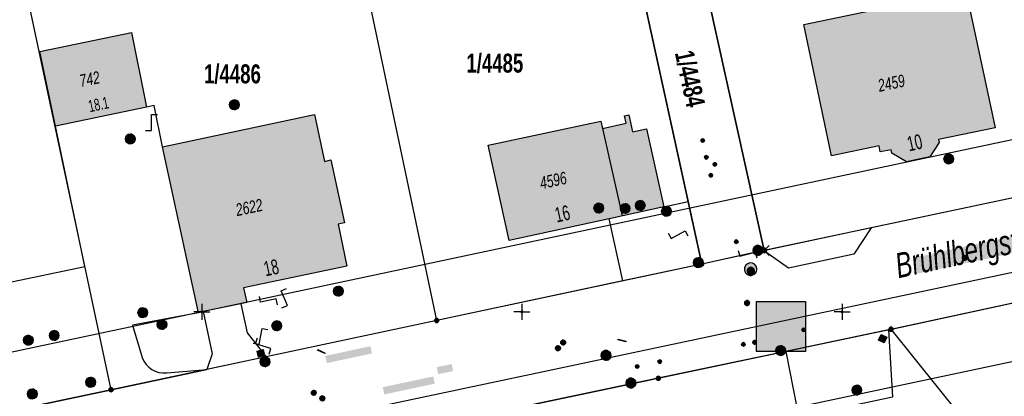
# Model space of a CAD drawing. Header units: metres. Extents: x 2695560 to 2696939, y 1260491 to 1262050.
# Tile 584 of 656: x 2695812 to 2695889, y 1261368 to 1261398. Entities that reach past the tile are written whole.
import ezdxf

# ---------------------------------------------------------------- set-up
doc = ezdxf.new("R2010")
doc.units = ezdxf.units.M
doc.linetypes.add('AUSGEZOGEN', pattern=[0])
for name, color, linetype in [('XR$1$AV_Gebäudeflächen (BB)', 7, 'AUSGEZOGEN'), ('XR$1$AV_Grenzpunkte', 7, 'AUSGEZOGEN'), ('XR$1$AV_Grundstück-Nr.', 7, 'AUSGEZOGEN'), ('XR$1$AV_Haus-Nr.', 7, 'AUSGEZOGEN'), ('XR$1$AV_Koordinatennetzpunkte', 7, 'AUSGEZOGEN'), ('XR$1$AV_Linien (BB)', 7, 'AUSGEZOGEN'), ('XR$1$AV_Linien (EO)', 7, 'AUSGEZOGEN'), ('XR$1$AV_Strassennamen', 7, 'AUSGEZOGEN'), ('XR$1$AV_Versicherung-Nr.', 7, 'AUSGEZOGEN'), ('XR$1$AW_LK_Einlaufschacht alt', 24, 'AUSGEZOGEN'), ('XR$1$AW_LK_Schachtdeckel', 24, 'AUSGEZOGEN'), ('XR$1$AW_LK_Zwischenpunkt', 24, 'AUSGEZOGEN'), ('XR$1$EW_LK_Knoten', 1, 'AUSGEZOGEN'), ('XR$1$GA_LK_Absperrarmatur', 32, 'AUSGEZOGEN'), ('XR$1$GA_LK_Rohrleitungsteil', 32, 'AUSGEZOGEN'), ('XR$1$Liegenschaftsgrenzen', 7, 'AUSGEZOGEN'), ('XR$1$PFAV', 255, 'AUSGEZOGEN'), ('XR$1$PFAW', 255, 'AUSGEZOGEN'), ('XR$1$PFEW', 255, 'AUSGEZOGEN'), ('XR$1$PFGA', 255, 'AUSGEZOGEN'), ('XR$1$PFWA', 255, 'AUSGEZOGEN'), ('XR$1$RAEW', 8, 'AUSGEZOGEN'), ('XR$1$RP_Abstandslinie', 7, 'AUSGEZOGEN'), ('XR$1$WA_LK_Absperrarmatur', 171, 'AUSGEZOGEN'), ('XR$1$WA_LK_Hydrant', 171, 'AUSGEZOGEN'), ('XR$1$WA_LK_Rohrleitungsteil', 171, 'AUSGEZOGEN')]:
    doc.layers.add(name, color=color, linetype=linetype)
doc.styles.add('ARIAL', font='arial.ttf')

# ---------------------------------------------------------------- blocks, each defined once
blk = doc.blocks.new('COMPLEXOBJECT_38')
at = {"layer": 'XR$1$AV_Linien (BB)', "color": 7, "linetype": 'AUSGEZOGEN', "transparency": 33554687}
blk.add_line((5822.265, 11370.231), (5825.388, 11370.499), dxfattribs=at)
blk.add_lwpolyline([(5824.736, 11374.932), (5819.582, 11373.959), (5820.356, 11371.429)], dxfattribs=at)
blk.add_arc((5822.05, 11372.008), 1.79, 198.8716, 276.90744, dxfattribs=at)
blk = doc.blocks.new('COMPLEXOBJECT_690')
at = {"layer": 'XR$1$AV_Linien (BB)', "color": 7, "linetype": 'AUSGEZOGEN', "transparency": 33554687}
blk.add_lwpolyline([(5878.638, 11373.601), (5898.84, 11377.96), (5928.27, 11384.18), (5930.4, 11384.63)], dxfattribs=at)
blk = doc.blocks.new('COMPLEXOBJECT_691')
at = {"layer": 'XR$1$AV_Linien (BB)', "color": 7, "linetype": 'AUSGEZOGEN', "transparency": 33554687}
blk.add_line((5762.186, 11351.396), (5929.82, 11386.882), dxfattribs=at)
blk = doc.blocks.new('BAV15')
at = {"layer": 'XR$1$PFAV', "transparency": 33554687}
blk.add_hatch(color=7, dxfattribs=at).paths.add_polyline_path([(0.5, 0), (0.49, 0.1), (0.46, 0.2), (0.41, 0.29), (0.34, 0.36), (0.26, 0.42), (0.17, 0.47), (0.08, 0.49), (-0.03, 0.5), (-0.13, 0.48), (-0.22, 0.45), (-0.31, 0.4), (-0.38, 0.33), (-0.44, 0.24), (-0.48, 0.15), (-0.5, 0.05), (-0.5, -0.05), (-0.48, -0.15), (-0.44, -0.24), (-0.38, -0.33), (-0.31, -0.4), (-0.22, -0.45), (-0.13, -0.48), (-0.03, -0.5), (0.08, -0.49), (0.17, -0.47), (0.26, -0.42), (0.34, -0.36), (0.41, -0.29), (0.46, -0.2), (0.49, -0.1)])
at = {"color": 7, "transparency": 33554687}
for start, end in [(90, 270), (270, 90)]:
    blk.add_arc((0, 0), 0.5, start, end, dxfattribs=at)
at = {"layer": 'XR$1$PFAV', "transparency": 33554687}
blk.add_circle((0, 0), 0.5, dxfattribs=at)
blk = doc.blocks.new('BWAV19')
at = {"layer": 'XR$1$PFAV', "transparency": 33554687}
blk.add_hatch(color=7, dxfattribs=at).paths.add_polyline_path([(0, 0.24), (-0.024, 0.239), (-0.048, 0.235), (-0.072, 0.229), (-0.095, 0.221), (-0.116, 0.21), (-0.137, 0.197), (-0.156, 0.182), (-0.174, 0.165), (-0.19, 0.147), (-0.204, 0.127), (-0.215, 0.106), (-0.225, 0.083), (-0.232, 0.06), (-0.237, 0.036), (-0.24, 0.012), (-0.24, -0.012), (-0.237, -0.036), (-0.232, -0.06), (-0.225, -0.083), (-0.215, -0.106), (-0.204, -0.127), (-0.19, -0.147), (-0.174, -0.165), (-0.156, -0.182), (-0.137, -0.197), (-0.116, -0.21), (-0.095, -0.221), (-0.072, -0.229), (-0.048, -0.235), (-0.024, -0.239), (0, -0.24), (0.024, -0.239), (0.048, -0.235), (0.072, -0.229), (0.095, -0.221), (0.116, -0.21), (0.137, -0.197), (0.156, -0.182), (0.174, -0.165), (0.19, -0.147), (0.204, -0.127), (0.215, -0.106), (0.225, -0.083), (0.232, -0.06), (0.237, -0.036), (0.24, -0.012), (0.24, 0.012), (0.237, 0.036), (0.232, 0.06), (0.225, 0.083), (0.215, 0.106), (0.204, 0.127), (0.19, 0.147), (0.174, 0.165), (0.156, 0.182), (0.137, 0.197), (0.116, 0.21), (0.095, 0.221), (0.072, 0.229), (0.048, 0.235), (0.024, 0.239)])
at = {"color": 7, "transparency": 33554687}
for p, q in [((-0.5, 0.5), (-0.17, 0.17)), ((0.17, 0.17), (0.5, 0.5)), ((-0.5, -0.5), (-0.17, -0.17)), ((0.17, -0.17), (0.5, -0.5))]:
    blk.add_line(p, q, dxfattribs=at)
for start, end in [(90, 270), (270, 90)]:
    blk.add_arc((0, 0), 0.24, start, end, dxfattribs=at)
blk = doc.blocks.new('BWAV20')
at = {"true_color": 0x000000, "transparency": 33554687}
blk.add_hatch(color=18, dxfattribs=at).paths.add_polyline_path([(0.17, 0), (0.16, 0.03), (0.15, 0.07), (0.14, 0.1), (0.11, 0.12), (0.09, 0.14), (0.06, 0.16), (0.03, 0.16), (-0.01, 0.17), (-0.04, 0.16), (-0.07, 0.15), (-0.1, 0.13), (-0.13, 0.11), (-0.15, 0.08), (-0.16, 0.05), (-0.17, 0.02), (-0.17, -0.02), (-0.16, -0.05), (-0.15, -0.08), (-0.13, -0.11), (-0.1, -0.13), (-0.07, -0.15), (-0.04, -0.16), (-0.01, -0.17), (0.03, -0.16), (0.06, -0.16), (0.09, -0.14), (0.11, -0.12), (0.14, -0.1), (0.15, -0.07), (0.16, -0.03)])
at = {"layer": 'XR$1$PFAV', "transparency": 33554687}
blk.add_hatch(color=7, dxfattribs=at).paths.add_polyline_path([(0.5, 0), (0.49, 0.1), (0.46, 0.2), (0.41, 0.29), (0.34, 0.36), (0.26, 0.42), (0.17, 0.47), (0.08, 0.49), (-0.03, 0.5), (-0.13, 0.48), (-0.22, 0.45), (-0.31, 0.4), (-0.38, 0.33), (-0.44, 0.24), (-0.48, 0.15), (-0.5, 0.05), (-0.5, -0.05), (-0.48, -0.15), (-0.44, -0.24), (-0.38, -0.33), (-0.31, -0.4), (-0.22, -0.45), (-0.13, -0.48), (-0.03, -0.5), (0.08, -0.49), (0.17, -0.47), (0.26, -0.42), (0.34, -0.36), (0.41, -0.29), (0.46, -0.2), (0.49, -0.1)])
blk = doc.blocks.new('BAV2041')
at = {"color": 7, "transparency": 33554687}
for p, q in [((-0.05, 0), (-0.5, 0)), ((0, 0.5), (0, 0.05)), ((0.05, 0), (0.5, 0)), ((0, -0.05), (0, -0.5))]:
    blk.add_line(p, q, dxfattribs=at)
blk.add_circle((0, 0), 0.05, dxfattribs=at)
for start, end in [(90, 270), (270, 90)]:
    blk.add_arc((0, 0), 0.05, start, end, dxfattribs=at)
blk = doc.blocks.new('COMPLEXOBJECT_1458')
at = {"layer": 'XR$1$RP_Abstandslinie', "color": 7, "linetype": 'AUSGEZOGEN', "transparency": 33554687}
blk.add_lwpolyline([(5924.54, 11374.49), (5923.12, 11378.48), (5883.24, 11370.01), (5843.13, 11361.49), (5803.03, 11352.97), (5762.93, 11344.45)], dxfattribs=at)
blk = doc.blocks.new('COMPLEXOBJECT_1459')
at = {"layer": 'XR$1$RP_Abstandslinie', "color": 7, "linetype": 'AUSGEZOGEN', "transparency": 33554687}
blk.add_lwpolyline([(5768.319, 11362.977), (5799.5, 11369.6), (5839.6, 11378.12), (5879.71, 11386.64), (5927.8, 11396.86)], dxfattribs=at)
blk = doc.blocks.new('BAW2089')
at = {"layer": 'XR$1$PFAW', "transparency": 33554687}
blk.add_hatch(color=7, dxfattribs=at).paths.add_polyline_path([(-0.5, 0.5), (-0.5, -0.5), (0.5, -0.5), (0.5, 0.5)])
at = {"transparency": 33554687}
blk.add_lwpolyline([(-0.5, 0.5), (0.5, 0.5), (0.5, -0.5), (-0.5, -0.5), (-0.5, 0.5)], close=True, dxfattribs=at)
at = {"layer": 'XR$1$PFAW', "transparency": 33554687}
blk.add_lwpolyline([(-0.5, 0.5), (0.5, 0.5), (0.5, -0.5), (-0.5, -0.5), (-0.5, 0.5)], close=True, dxfattribs=at)
blk = doc.blocks.new('BAW2093')
at = {"transparency": 33554687}
blk.add_lwpolyline([(-0.375, -0.5), (0, -0.5), (0, 0.5), (0.375, 0.5)], dxfattribs=at)
blk = doc.blocks.new('BAW2082')
at = {"layer": 'XR$1$PFAW', "transparency": 33554687}
blk.add_hatch(color=7, dxfattribs=at).paths.add_polyline_path([(0.51, 0), (0.5, 0.1), (0.47, 0.19), (0.42, 0.28), (0.35, 0.36), (0.27, 0.42), (0.18, 0.47), (0.08, 0.49), (-0.02, 0.5), (-0.12, 0.48), (-0.21, 0.45), (-0.3, 0.39), (-0.37, 0.32), (-0.43, 0.24), (-0.47, 0.15), (-0.49, 0.05), (-0.49, -0.05), (-0.47, -0.15), (-0.43, -0.25), (-0.37, -0.33), (-0.3, -0.4), (-0.21, -0.45), (-0.12, -0.49), (-0.02, -0.5), (0.08, -0.5), (0.18, -0.47), (0.27, -0.43), (0.35, -0.37), (0.42, -0.29), (0.47, -0.2), (0.5, -0.1)])
at = {"transparency": 33554687}
for start, end in [(91.1948, 268.8052), (268.8052, 91.1948)]:
    blk.add_arc((0.01, 0), 0.5, start, end, dxfattribs=at)
at = {"layer": 'XR$1$PFAW', "transparency": 33554687}
blk.add_circle((0.01, 0), 0.5, dxfattribs=at)
blk = doc.blocks.new('BAW2088')
at = {"layer": 'XR$1$PFAW', "transparency": 33554687}
blk.add_hatch(color=253, dxfattribs=at).paths.add_polyline_path([(0.51, 0), (0.5, 0.1), (0.47, 0.2), (0.42, 0.29), (0.35, 0.36), (0.27, 0.42), (0.18, 0.47), (0.09, 0.49), (-0.01, 0.5), (-0.11, 0.48), (-0.21, 0.45), (-0.3, 0.4), (-0.37, 0.33), (-0.43, 0.24), (-0.47, 0.15), (-0.49, 0.05), (-0.49, -0.05), (-0.47, -0.15), (-0.43, -0.24), (-0.37, -0.33), (-0.3, -0.4), (-0.21, -0.45), (-0.11, -0.48), (-0.01, -0.5), (0.09, -0.49), (0.18, -0.47), (0.27, -0.42), (0.35, -0.36), (0.42, -0.29), (0.47, -0.2), (0.5, -0.1)])
at = {"transparency": 33554687}
for start, end in [(91.1948, 268.8052), (268.8052, 91.1948)]:
    blk.add_arc((0.01, 0), 0.5, start, end, dxfattribs=at)
at = {"layer": 'XR$1$PFAW', "transparency": 33554687}
blk.add_circle((0.01, 0), 0.5, dxfattribs=at)
blk = doc.blocks.new('BAW2085')
at = {"layer": 'XR$1$PFAW', "transparency": 33554687}
h = blk.add_hatch(color=7, dxfattribs=at)
h.paths.add_polyline_path([(0.15, 0.501), (0.099, 0.498), (0.049, 0.491), (0, 0.478), (-0.047, 0.46), (-0.093, 0.438), (-0.136, 0.411), (-0.176, 0.38), (-0.212, 0.345), (-0.245, 0.307), (-0.274, 0.265), (-0.299, 0.221), (-0.319, 0.174), (-0.334, 0.126), (-0.344, 0.076), (-0.349, 0.026), (-0.349, -0.025), (-0.344, -0.075), (-0.334, -0.125), (-0.319, -0.173), (-0.299, -0.219), (-0.274, -0.264), (-0.245, -0.305), (-0.212, -0.344), (-0.176, -0.379), (-0.136, -0.41), (-0.093, -0.436), (-0.047, -0.459), (0, -0.476), (0.049, -0.489), (0.099, -0.497), (0.15, -0.499), (0.201, -0.497), (0.251, -0.489), (0.3, -0.476), (0.347, -0.459), (0.393, -0.436), (0.436, -0.41), (0.476, -0.379), (0.512, -0.344), (0.545, -0.305), (0.574, -0.264), (0.599, -0.219), (0.619, -0.173), (0.634, -0.125), (0.644, -0.075), (0.649, -0.025), (0.649, 0.026), (0.644, 0.076), (0.634, 0.126), (0.619, 0.174), (0.599, 0.221), (0.574, 0.265), (0.545, 0.307), (0.512, 0.345), (0.476, 0.38), (0.436, 0.411), (0.393, 0.438), (0.347, 0.46), (0.3, 0.478), (0.251, 0.491), (0.201, 0.498)])
h.paths.add_polyline_path([(0.03, -0.298), (0, -0.3), (-0.03, -0.298), (-0.06, -0.294), (-0.09, -0.286), (-0.118, -0.276), (-0.146, -0.262), (-0.171, -0.246), (-0.195, -0.228), (-0.217, -0.207), (-0.237, -0.184), (-0.255, -0.159), (-0.269, -0.132), (-0.281, -0.104), (-0.29, -0.075), (-0.297, -0.045), (-0.3, -0.015), (-0.3, 0.015), (-0.297, 0.045), (-0.29, 0.075), (-0.281, 0.104), (-0.269, 0.132), (-0.255, 0.159), (-0.237, 0.184), (-0.217, 0.207), (-0.195, 0.228), (-0.171, 0.246), (-0.146, 0.262), (-0.118, 0.276), (-0.09, 0.286), (-0.06, 0.294), (-0.03, 0.298), (0, 0.3), (0.03, 0.298), (0.06, 0.294), (0.09, 0.286), (0.118, 0.276), (0.146, 0.262), (0.171, 0.246), (0.195, 0.228), (0.217, 0.207), (0.237, 0.184), (0.255, 0.159), (0.269, 0.132), (0.281, 0.104), (0.29, 0.075), (0.297, 0.045), (0.3, 0.015), (0.3, -0.015), (0.297, -0.045), (0.29, -0.075), (0.281, -0.104), (0.269, -0.132), (0.255, -0.159), (0.237, -0.184), (0.217, -0.207), (0.195, -0.228), (0.171, -0.246), (0.146, -0.262), (0.118, -0.276), (0.09, -0.286), (0.06, -0.294)], flags=16)
blk.add_hatch(color=7, dxfattribs=at).paths.add_polyline_path([(0, 0.3), (-0.03, 0.298), (-0.06, 0.294), (-0.09, 0.286), (-0.118, 0.276), (-0.146, 0.262), (-0.171, 0.246), (-0.195, 0.228), (-0.217, 0.207), (-0.237, 0.184), (-0.255, 0.159), (-0.269, 0.132), (-0.281, 0.104), (-0.29, 0.075), (-0.297, 0.045), (-0.3, 0.015), (-0.3, -0.015), (-0.297, -0.045), (-0.29, -0.075), (-0.281, -0.104), (-0.269, -0.132), (-0.255, -0.159), (-0.237, -0.184), (-0.217, -0.207), (-0.195, -0.228), (-0.171, -0.246), (-0.146, -0.262), (-0.118, -0.276), (-0.09, -0.286), (-0.06, -0.294), (-0.03, -0.298), (0, -0.3), (0.03, -0.298), (0.06, -0.294), (0.09, -0.286), (0.118, -0.276), (0.146, -0.262), (0.171, -0.246), (0.195, -0.228), (0.217, -0.207), (0.237, -0.184), (0.255, -0.159), (0.269, -0.132), (0.281, -0.104), (0.29, -0.075), (0.297, -0.045), (0.3, -0.015), (0.3, 0.015), (0.297, 0.045), (0.29, 0.075), (0.281, 0.104), (0.269, 0.132), (0.255, 0.159), (0.237, 0.184), (0.217, 0.207), (0.195, 0.228), (0.171, 0.246), (0.146, 0.262), (0.118, 0.276), (0.09, 0.286), (0.06, 0.294), (0.03, 0.298)])
at = {"transparency": 33554687}
for centre, radius, start, end in [((0.15, 0.001), 0.5, 90, 270), ((0, 0), 0.3, 90, 270), ((0, 0), 0.3, 270, 90), ((0.15, 0.001), 0.5, 270, 90)]:
    blk.add_arc(centre, radius, start, end, dxfattribs=at)
blk = doc.blocks.new('BWA2013')
at = {"true_color": 0x000000, "transparency": 33554687}
blk.add_hatch(color=18, dxfattribs=at).paths.add_polyline_path([(-0.29, -0.41), (0.35, 0.36), (0.29, 0.41), (-0.35, -0.36)])
at = {"transparency": 33554687}
blk.add_lwpolyline([(-0.29, -0.41), (-0.35, -0.36), (0.29, 0.41), (0.35, 0.36), (-0.29, -0.41)], close=True, dxfattribs=at)
blk = doc.blocks.new('BWA2009')
at = {"true_color": 0x000000, "transparency": 33554687}
blk.add_hatch(color=18, dxfattribs=at).paths.add_polyline_path([(0.33, 0), (0.33, 0.07), (0.31, 0.13), (0.27, 0.19), (0.23, 0.24), (0.18, 0.28), (0.12, 0.31), (0.05, 0.33), (-0.02, 0.33), (-0.08, 0.32), (-0.15, 0.3), (-0.2, 0.26), (-0.25, 0.22), (-0.29, 0.16), (-0.32, 0.1), (-0.33, 0.03), (-0.33, -0.03), (-0.32, -0.1), (-0.29, -0.16), (-0.25, -0.22), (-0.2, -0.26), (-0.15, -0.3), (-0.08, -0.32), (-0.02, -0.33), (0.05, -0.33), (0.12, -0.31), (0.18, -0.28), (0.23, -0.24), (0.27, -0.19), (0.31, -0.13), (0.33, -0.07)])
at = {"layer": 'XR$1$PFWA', "transparency": 33554687}
blk.add_hatch(color=7, dxfattribs=at).paths.add_polyline_path([(0.5, 0), (0.49, 0.1), (0.46, 0.2), (0.41, 0.29), (0.34, 0.36), (0.26, 0.42), (0.17, 0.47), (0.08, 0.49), (-0.03, 0.5), (-0.13, 0.48), (-0.22, 0.45), (-0.31, 0.4), (-0.38, 0.33), (-0.44, 0.24), (-0.48, 0.15), (-0.5, 0.05), (-0.5, -0.05), (-0.48, -0.15), (-0.44, -0.24), (-0.38, -0.33), (-0.31, -0.4), (-0.22, -0.45), (-0.13, -0.48), (-0.03, -0.5), (0.08, -0.49), (0.17, -0.47), (0.26, -0.42), (0.34, -0.36), (0.41, -0.29), (0.46, -0.2), (0.49, -0.1)])
at = {"transparency": 33554687}
blk.add_circle((0, 0), 0.333, dxfattribs=at)
for start, end in [(90, 180), (180, 270), (0, 90), (270, 0)]:
    blk.add_arc((0, 0), 0.5, start, end, dxfattribs=at)
at = {"layer": 'XR$1$PFWA', "transparency": 33554687}
blk.add_circle((0, 0), 0.5, dxfattribs=at)
blk = doc.blocks.new('BWA2012')
at = {"layer": 'XR$1$PFWA', "transparency": 33554687}
blk.add_hatch(color=7, dxfattribs=at).paths.add_polyline_path([(0.5, 0), (0.49, 0.1), (0.46, 0.2), (0.41, 0.29), (0.34, 0.36), (0.26, 0.42), (0.17, 0.47), (0.08, 0.49), (-0.03, 0.5), (-0.13, 0.48), (-0.22, 0.45), (-0.31, 0.4), (-0.38, 0.33), (-0.44, 0.24), (-0.48, 0.15), (-0.5, 0.05), (-0.5, -0.05), (-0.48, -0.15), (-0.44, -0.24), (-0.38, -0.33), (-0.31, -0.4), (-0.22, -0.45), (-0.13, -0.48), (-0.03, -0.5), (0.08, -0.49), (0.17, -0.47), (0.26, -0.42), (0.34, -0.36), (0.41, -0.29), (0.46, -0.2), (0.49, -0.1)])
at = {"transparency": 33554687}
blk.add_line((0.35, 0.35), (-0.35, -0.35), dxfattribs=at)
for start, end in [(45, 225), (225, 45)]:
    blk.add_arc((0, 0), 0.5, start, end, dxfattribs=at)
at = {"layer": 'XR$1$PFWA', "transparency": 33554687}
blk.add_circle((0, 0), 0.5, dxfattribs=at)
blk = doc.blocks.new('BGA2013')
at = {"transparency": 33554687}
blk.add_hatch(color=36, dxfattribs=at).paths.add_polyline_path([(-0.29, -0.41), (0.35, 0.36), (0.29, 0.41), (-0.35, -0.36)])
at = {"color": 32, "transparency": 33554687}
blk.add_lwpolyline([(-0.29, -0.41), (-0.35, -0.36), (0.29, 0.41), (0.35, 0.36), (-0.29, -0.41)], close=True, dxfattribs=at)
blk = doc.blocks.new('BGA965')
at = {"layer": 'XR$1$PFGA', "transparency": 33554687}
blk.add_hatch(color=7, dxfattribs=at).paths.add_polyline_path([(0.5, 0), (0.49, 0.1), (0.46, 0.2), (0.41, 0.29), (0.34, 0.36), (0.26, 0.42), (0.17, 0.47), (0.08, 0.49), (-0.03, 0.5), (-0.13, 0.48), (-0.22, 0.45), (-0.31, 0.4), (-0.38, 0.33), (-0.44, 0.24), (-0.48, 0.15), (-0.5, 0.05), (-0.5, -0.05), (-0.48, -0.15), (-0.44, -0.24), (-0.38, -0.33), (-0.31, -0.4), (-0.22, -0.45), (-0.13, -0.48), (-0.03, -0.5), (0.08, -0.49), (0.17, -0.47), (0.26, -0.42), (0.34, -0.36), (0.41, -0.29), (0.46, -0.2), (0.49, -0.1)])
at = {"color": 32, "transparency": 33554687}
blk.add_line((0, 0.5), (0, -0.5), dxfattribs=at)
for start, end in [(90, 270), (270, 90)]:
    blk.add_arc((0, 0), 0.5, start, end, dxfattribs=at)
at = {"layer": 'XR$1$PFGA', "transparency": 33554687}
blk.add_circle((0, 0), 0.5, dxfattribs=at)
blk = doc.blocks.new('BEWLP2549_S')
at = {"layer": 'XR$1$PFEW', "transparency": 33554687}
blk.add_hatch(color=7, dxfattribs=at).paths.add_polyline_path([(0.5, 0), (0.49, 0.1), (0.46, 0.2), (0.41, 0.29), (0.34, 0.36), (0.26, 0.42), (0.17, 0.47), (0.08, 0.49), (-0.03, 0.5), (-0.13, 0.48), (-0.22, 0.45), (-0.31, 0.4), (-0.38, 0.33), (-0.44, 0.24), (-0.48, 0.15), (-0.5, 0.05), (-0.5, -0.05), (-0.48, -0.15), (-0.44, -0.24), (-0.38, -0.33), (-0.31, -0.4), (-0.22, -0.45), (-0.13, -0.48), (-0.03, -0.5), (0.08, -0.49), (0.17, -0.47), (0.26, -0.42), (0.34, -0.36), (0.41, -0.29), (0.46, -0.2), (0.49, -0.1)])
at = {"color": 1, "transparency": 33554687}
for p, q in [((0.35, -0.35), (-0.35, 0.35)), ((-0.35, -0.35), (0.35, 0.35))]:
    blk.add_line(p, q, dxfattribs=at)
for start, end in [(91.3809, 268.6191), (268.6191, 91.3809)]:
    blk.add_arc((0, 0), 0.5, start, end, dxfattribs=at)
at = {"layer": 'XR$1$PFEW', "transparency": 33554687}
blk.add_circle((0, 0), 0.5, dxfattribs=at)
blk = doc.blocks.new('BEW957')
at = {"layer": 'XR$1$RAEW', "transparency": 33554687}
blk.add_hatch(color=1, dxfattribs=at).paths.add_polyline_path([(-0.5, 0), (-0.5, -0.05), (-0.49, -0.1), (-0.48, -0.15), (-0.46, -0.2), (-0.44, -0.24), (-0.41, -0.29), (-0.38, -0.33), (-0.34, -0.36), (-0.31, -0.4), (-0.26, -0.42), (-0.22, -0.45), (-0.17, -0.47), (-0.13, -0.48), (-0.08, -0.49), (-0.03, -0.5), (0.03, -0.5), (0.08, -0.49), (0.13, -0.48), (0.17, -0.47), (0.22, -0.45), (0.26, -0.42), (0.31, -0.4), (0.34, -0.36), (0.38, -0.33), (0.41, -0.29), (0.44, -0.24), (0.46, -0.2), (0.48, -0.15), (0.49, -0.1), (0.5, -0.05), (0.5, 0), (0.5, 0.05), (0.49, 0.1), (0.48, 0.15), (0.46, 0.2), (0.44, 0.24), (0.41, 0.29), (0.38, 0.33), (0.34, 0.36), (0.31, 0.4), (0.26, 0.42), (0.22, 0.45), (0.17, 0.47), (0.13, 0.48), (0.08, 0.49), (0.03, 0.5), (-0.03, 0.5), (-0.08, 0.49), (-0.13, 0.48), (-0.17, 0.47), (-0.22, 0.45), (-0.26, 0.42), (-0.31, 0.4), (-0.34, 0.36), (-0.38, 0.33), (-0.41, 0.29), (-0.44, 0.24), (-0.46, 0.2), (-0.48, 0.15), (-0.49, 0.1), (-0.5, 0.05)])
at = {"color": 1, "transparency": 33554687}
for start, end in [(90, 180), (180, 270), (0, 90), (270, 0)]:
    blk.add_arc((0, 0), 0.5, start, end, dxfattribs=at)
at = {"layer": 'XR$1$RAEW', "color": 1, "transparency": 33554687}
blk.add_circle((0, 0), 0.5, dxfattribs=at)

msp = doc.modelspace()

# ---------------------------------------------------------------- hatches: boundary and pattern name
at = {"transparency": 33554687}
for points in [[(2695881.597, 1261379.055), (2695881.868, 1261377.798), (2695892.855, 1261380.169), (2695892.584, 1261381.426)], [(2695869.279, 1261375.613), (2695869.279, 1261371.712), (2695873.126, 1261371.712), (2695873.126, 1261375.613)], [(2695835.612, 1261371.362), (2695835.733, 1261370.799), (2695839.258, 1261371.556), (2695839.137, 1261372.119)], [(2695844.322, 1261370.49), (2695844.434, 1261369.935), (2695845.596, 1261370.17), (2695845.484, 1261370.725)], [(2695840.101, 1261368.915), (2695840.222, 1261368.35), (2695844.165, 1261369.191), (2695844.044, 1261369.756)]]:
    msp.add_hatch(color=7, dxfattribs=at).paths.add_polyline_path(points)
at = {"layer": 'XR$1$AV_Gebäudeflächen (BB)', "true_color": 0xd2d2d2, "transparency": 33554687}
for points in [[(2695883.516, 1261388.279), (2695887.938, 1261389.209), (2695885.647, 1261399.93), (2695872.982, 1261397.289), (2695875.151, 1261387.003), (2695878.859, 1261387.785), (2695878.959, 1261387.311), (2695879.801, 1261387.488), (2695879.856, 1261387.226), (2695881.003, 1261386.54), (2695882.84, 1261386.94), (2695883.562, 1261388.064)], [(2695821.664, 1261390.816), (2695820.481, 1261396.647), (2695813.331, 1261395.161), (2695814.541, 1261389.336)], [(2695826.087, 1261374.823), (2695829.022, 1261375.448), (2695829.481, 1261375.546), (2695829.237, 1261376.69), (2695837.308, 1261378.384), (2695836.611, 1261381.654), (2695837.104, 1261381.759), (2695836.052, 1261386.69), (2695835.56, 1261386.571), (2695834.777, 1261390.25), (2695822.913, 1261387.718), (2695825.706, 1261374.742)], [(2695857.788, 1261382.094), (2695862.067, 1261383.028), (2695860.691, 1261389.123), (2695859.613, 1261388.88), (2695859.31, 1261390.223), (2695858.989, 1261390.15), (2695859.121, 1261389.565), (2695857.272, 1261389.147), (2695857.14, 1261389.731), (2695848.348, 1261387.833), (2695849.984, 1261380.391)]]:
    msp.add_hatch(color=254, dxfattribs=at).paths.add_polyline_path(points)

# ---------------------------------------------------------------- linework, layer by layer
at = {"color": 24, "lineweight": -3, "transparency": 33554687}
msp.add_lwpolyline([(2695869.279, 1261375.613), (2695873.126, 1261375.613), (2695873.126, 1261371.712), (2695869.279, 1261371.712), (2695869.279, 1261375.613)], close=True, dxfattribs=at)
at = {"layer": 'XR$1$AV_Linien (BB)', "color": 7, "linetype": 'AUSGEZOGEN', "transparency": 33554687}
for p, q in [((2695859.69, 1261402.93), (2695863.949, 1261383.439)), ((2695869.9, 1261379.61), (2695865.07, 1261401.45)), ((2695821.664, 1261390.816), (2695814.541, 1261389.336)), ((2695825.706, 1261374.742), (2695822.913, 1261387.718)), ((2695862.067, 1261383.028), (2695863.949, 1261383.439)), ((2695863.949, 1261383.439), (2695865.02, 1261378.54)), ((2695862.067, 1261383.028), (2695857.788, 1261382.094)), ((2695858.842, 1261377.224), (2695857.788, 1261382.094)), ((2695869.843, 1261379.597), (2695865.02, 1261378.54)), ((2695869.9, 1261379.61), (2695869.843, 1261379.597)), ((2695865.02, 1261378.54), (2695858.842, 1261377.224)), ((2695829.022, 1261375.448), (2695826.087, 1261374.823)), ((2695826.087, 1261374.823), (2695825.706, 1261374.742)), ((2695879.608, 1261373.411), (2695871.595, 1261371.718)), ((2695831.01, 1261371.298), (2695826.358, 1261370.309)), ((2695871.595, 1261371.718), (2695872.453, 1261367.328))]:
    msp.add_line(p, q, dxfattribs=at)
msp.add_lwpolyline([(2695883.516, 1261388.279), (2695883.562, 1261388.064), (2695882.84, 1261386.94), (2695881.003, 1261386.54), (2695879.856, 1261387.226), (2695879.801, 1261387.488), (2695878.959, 1261387.311), (2695878.859, 1261387.785), (2695875.151, 1261387.003), (2695872.982, 1261397.289), (2695885.647, 1261399.93), (2695887.938, 1261389.209), (2695883.516, 1261388.279)], close=True, dxfattribs=at)
for points in [[(2695814.541, 1261389.336), (2695813.331, 1261395.161), (2695820.481, 1261396.647), (2695821.664, 1261390.816)], [(2695822.913, 1261387.718), (2695822.244, 1261390.937), (2695821.664, 1261390.816)], [(2695822.913, 1261387.718), (2695834.777, 1261390.25), (2695835.56, 1261386.571), (2695836.052, 1261386.69), (2695837.104, 1261381.759), (2695836.611, 1261381.654), (2695837.308, 1261378.384), (2695829.237, 1261376.69), (2695829.481, 1261375.546), (2695829.022, 1261375.448)], [(2695857.788, 1261382.094), (2695849.984, 1261380.391), (2695848.348, 1261387.833), (2695857.14, 1261389.731), (2695857.272, 1261389.147), (2695859.121, 1261389.565), (2695858.989, 1261390.15), (2695859.31, 1261390.223), (2695859.613, 1261388.88), (2695860.691, 1261389.123), (2695862.067, 1261383.028)], [(2695786.125, 1261361.79), (2695785.698, 1261364.168), (2695791.02, 1261365.343), (2695789.944, 1261370.216), (2695793.993, 1261371.11), (2695811.119, 1261374.712), (2695810.627, 1261377.051), (2695816.844, 1261378.343), (2695814.541, 1261389.336)], [(2695900.43, 1261386.07), (2695878.38, 1261381.404), (2695878.24, 1261381.375)], [(2695878.24, 1261381.375), (2695876.894, 1261379.33), (2695871.779, 1261378.22), (2695869.843, 1261379.597)], [(2695878.24, 1261381.375), (2695870.19, 1261379.671), (2695869.9, 1261379.61)], [(2695858.842, 1261377.224), (2695844.32, 1261374.13), (2695831.01, 1261371.298)], [(2695829.022, 1261375.448), (2695829.505, 1261373.179), (2695831.01, 1261371.298)], [(2695826.087, 1261374.823), (2695826.787, 1261371.537), (2695826.358, 1261370.309)], [(2695879.608, 1261373.411), (2695879.918, 1261368.137), (2695872.474, 1261366.556)], [(2695871.595, 1261371.718), (2695861.62, 1261369.61), (2695848.25, 1261366.81)], [(2695786.125, 1261361.79), (2695793.49, 1261363.35), (2695818.89, 1261368.72), (2695826.358, 1261370.309)]]:
    msp.add_lwpolyline(points, dxfattribs=at)
at = {"layer": 'XR$1$AV_Linien (EO)', "color": 7, "linetype": 'AUSGEZOGEN', "transparency": 33554687}
msp.add_line((2695857.272, 1261389.147), (2695858.794, 1261382.314), dxfattribs=at)
at = {"layer": 'XR$1$Liegenschaftsgrenzen', "color": 7, "linetype": 'AUSGEZOGEN', "transparency": 33554687}
for p, q in [((2695865.02, 1261378.54), (2695859.69, 1261402.93)), ((2695865.07, 1261401.45), (2695869.9, 1261379.61)), ((2695844.32, 1261374.13), (2695839.17, 1261398.6)), ((2695869.9, 1261379.61), (2695865.02, 1261378.54)), ((2695865.02, 1261378.54), (2695844.32, 1261374.13)), ((2695844.32, 1261374.13), (2695818.89, 1261368.72)), ((2695818.89, 1261368.72), (2695793.49, 1261363.35))]:
    msp.add_line(p, q, dxfattribs=at)
for points in [[(2695818.89, 1261368.72), (2695810.41, 1261408.66), (2695814.31, 1261410.39)], [(2695899.875, 1261386.906), (2695900.43, 1261386.07), (2695869.9, 1261379.61)], [(2695879.79, 1261373.45), (2695899.81, 1261377.77), (2695929.24, 1261383.99)], [(2695848.25, 1261366.81), (2695861.62, 1261369.61), (2695879.79, 1261373.45)], [(2695879.79, 1261373.45), (2695885.17, 1261366.74), (2695891.75, 1261361.93), (2695900.67, 1261348.33)]]:
    msp.add_lwpolyline(points, dxfattribs=at)

# ---------------------------------------------------------------- block references
at = {"layer": 'XR$1$AV_Grenzpunkte', "color": 7, "linetype": 'AUSGEZOGEN', "lineweight": -3, "transparency": 33554687}
for name, p, xscale, yscale in [('BWAV19', (2695869.9, 1261379.61), 0.7800000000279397, 0.7800000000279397), ('BWAV20', (2695865.02, 1261378.54), 0.3899999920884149, 0.3899999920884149), ('BAV15', (2695844.32, 1261374.13), 0.3249999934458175, 0.3249999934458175), ('BAV15', (2695879.79, 1261373.45), 0.3249999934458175, 0.3249999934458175), ('BAV15', (2695861.62, 1261369.61), 0.3249999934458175, 0.3249999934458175), ('BAV15', (2695818.89, 1261368.72), 0.3249999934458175, 0.3249999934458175)]:
    msp.add_blockref(name, p, dxfattribs=dict(at, xscale=xscale, yscale=yscale))
at = {"layer": 'XR$1$AV_Koordinatennetzpunkte', "color": 7, "linetype": 'AUSGEZOGEN', "lineweight": -3, "transparency": 33554687, "xscale": 1.25, "yscale": 1.25}
for p in [(2695825.97, 1261374.81), (2695850.97, 1261374.81), (2695875.97, 1261374.81)]:
    msp.add_blockref('BAV2041', p, dxfattribs=at)
at = {"layer": 'XR$1$AV_Linien (BB)', "color": 7, "linetype": 'AUSGEZOGEN', "lineweight": -3, "transparency": 33554687}
for name in ['COMPLEXOBJECT_691', 'COMPLEXOBJECT_690', 'COMPLEXOBJECT_38']:
    msp.add_blockref(name, (2690000.97, 1249999.81), dxfattribs=at)
at = {"layer": 'XR$1$AW_LK_Einlaufschacht alt', "color": 24, "linetype": 'AUSGEZOGEN', "lineweight": -3, "transparency": 33554687, "xscale": 0.5000000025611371, "yscale": 0.5000000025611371}
for p, rotation in [((2695879.14, 1261372.71), 154.297240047), ((2695830.581, 1261371.555), 102.209154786)]:
    msp.add_blockref('BAW2089', p, dxfattribs=dict(at, rotation=rotation))
at = {"layer": 'XR$1$AW_LK_Schachtdeckel', "color": 24, "linetype": 'AUSGEZOGEN', "lineweight": -3, "transparency": 33554687}
for name, p, xscale, yscale in [('BAW2082', (2695828.507, 1261391.005), 0.7499999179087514, 0.7499999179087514), ('BAW2082', (2695820.378, 1261388.329), 0.7499999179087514, 0.7499999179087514), ('BAW2082', (2695860.202, 1261383.133), 0.7499999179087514, 0.7499999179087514), ('BAW2082', (2695856.966, 1261382.926), 0.7499999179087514, 0.7499999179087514), ('BAW2082', (2695859.025, 1261382.892), 0.7499999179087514, 0.7499999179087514), ('BAW2082', (2695862.25, 1261382.672), 0.7499999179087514, 0.7499999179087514), ('BAW2088', (2695864.742, 1261378.66), 0.7578193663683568, 0.7578193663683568), ('BAW2082', (2695836.628, 1261376.428), 0.7499999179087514, 0.7499999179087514), ('BAW2082', (2695821.356, 1261374.745), 0.7499999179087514, 0.7499999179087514), ('BAW2082', (2695822.852, 1261373.818), 0.7499999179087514, 0.7499999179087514), ('BAW2082', (2695831.821, 1261373.722), 0.7499999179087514, 0.7499999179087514), ('BAW2082', (2695814.437, 1261372.966), 0.7499999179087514, 0.7499999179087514), ('BAW2088', (2695817.285, 1261369.301), 0.7578193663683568, 0.7578193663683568), ('BAW2088', (2695812.724, 1261368.387), 0.7578193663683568, 0.7578193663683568)]:
    msp.add_blockref(name, p, dxfattribs=dict(at, xscale=xscale, yscale=yscale))
for name, p, xscale, yscale, rotation in [('BAW2082', (2695884.314, 1261386.767), 0.7499999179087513, 0.7499999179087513, 191.6219177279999), ('BAW2088', (2695869.397, 1261379.625), 0.7578193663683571, 0.7578193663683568, 282.364815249), ('BAW2085', (2695868.85, 1261378), 0.9749278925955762, 0.9749278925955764, 96.69393434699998), ('BAW2082', (2695812.42, 1261372.6), 0.7499999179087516, 0.7499999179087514, 281.294677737), ('BAW2088', (2695857.532, 1261371.409), 0.757819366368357, 0.7578193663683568, 281.353038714), ('BAW2088', (2695830.899, 1261370.918), 0.7578193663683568, 0.7578193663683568, 282.161471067), ('BAW2082', (2695877.13, 1261368.68), 0.7499999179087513, 0.7499999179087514, 101.740936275)]:
    msp.add_blockref(name, p, dxfattribs=dict(at, xscale=xscale, yscale=yscale, rotation=rotation))
at = {"layer": 'XR$1$AW_LK_Zwischenpunkt', "color": 24, "linetype": 'AUSGEZOGEN', "lineweight": -3, "transparency": 33554687, "xscale": 1.250000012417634, "yscale": 1.250000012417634}
msp.add_blockref('BAW2093', (2695822.045, 1261389.614), dxfattribs=at)
at = {"layer": 'XR$1$AW_LK_Zwischenpunkt', "color": 24, "linetype": 'AUSGEZOGEN', "lineweight": -3, "transparency": 33554687, "yscale": 1.250000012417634}
for p, xscale, rotation in [((2695863.163, 1261380.848), 1.250000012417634, 299.195638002), ((2695868.593, 1261379.323), 1.250000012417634, 284.753583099), ((2695832.41, 1261375.883), 1.250000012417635, 23.146635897), ((2695831.175, 1261375.686), 1.250000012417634, 101.853589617), ((2695830.564, 1261372.888), 1.250000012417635, 349.761712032), ((2695830.77, 1261372.126), 1.250000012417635, 72.02171295)]:
    msp.add_blockref('BAW2093', p, dxfattribs=dict(at, xscale=xscale, rotation=rotation))
at = {"layer": 'XR$1$EW_LK_Knoten', "color": 1, "linetype": 'AUSGEZOGEN', "lineweight": -3, "transparency": 33554687}
for name, p, xscale, yscale in [('BEW957', (2695865.091, 1261388.211), 0.2749999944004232, 0.2749999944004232), ('BEW957', (2695865.369, 1261386.895), 0.2749999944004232, 0.2749999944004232), ('BEW957', (2695866.039, 1261386.346), 0.2749999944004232, 0.2749999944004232), ('BEW957', (2695865.727, 1261385.485), 0.2749999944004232, 0.2749999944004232), ('BEW957', (2695867.711, 1261380.296), 0.2749999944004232, 0.2749999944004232), ('BEW957', (2695872.969, 1261373.405), 0.2749999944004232, 0.2749999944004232), ('BEW957', (2695868.265, 1261372.266), 0.2749999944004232, 0.2749999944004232), ('BEWLP2549_S', (2695871.175, 1261371.778), 0.749999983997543, 0.749999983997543), ('BEW957', (2695861.733, 1261370.915), 0.2749999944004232, 0.2749999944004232), ('BEW957', (2695859.977, 1261370.537), 0.2749999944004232, 0.2749999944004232)]:
    msp.add_blockref(name, p, dxfattribs=dict(at, xscale=xscale, yscale=yscale))
at = {"layer": 'XR$1$EW_LK_Knoten', "color": 1, "linetype": 'AUSGEZOGEN', "lineweight": -3, "transparency": 33554687, "xscale": 0.2749999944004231, "yscale": 0.2749999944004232, "rotation": 100.1862}
msp.add_blockref('BEW957', (2695869.14, 1261372.423), dxfattribs=at)
at = {"layer": 'XR$1$GA_LK_Absperrarmatur', "color": 32, "linetype": 'AUSGEZOGEN', "lineweight": -3, "transparency": 33554687, "yscale": 0.3749999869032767}
for p, xscale, rotation in [((2695853.79, 1261371.968), 0.3749999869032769, 103.3677), ((2695835.385, 1261368.044), 0.3749999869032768, 98.8722)]:
    msp.add_blockref('BGA965', p, dxfattribs=dict(at, xscale=xscale, rotation=rotation))
at = {"layer": 'XR$1$GA_LK_Rohrleitungsteil', "color": 32, "linetype": 'AUSGEZOGEN', "lineweight": -3, "transparency": 33554687, "xscale": 0.6499999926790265, "yscale": 0.6499999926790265, "rotation": 104.2317}
msp.add_blockref('BGA2013', (2695835.31, 1261371.703), dxfattribs=at)
at = {"layer": 'XR$1$RP_Abstandslinie', "color": 7, "linetype": 'AUSGEZOGEN', "lineweight": -3, "transparency": 33554687}
for name in ['COMPLEXOBJECT_1459', 'COMPLEXOBJECT_1458']:
    msp.add_blockref(name, (2690000.97, 1249999.81), dxfattribs=at)
at = {"layer": 'XR$1$WA_LK_Absperrarmatur', "color": 171, "linetype": 'AUSGEZOGEN', "lineweight": -3, "transparency": 33554687, "yscale": 0.3749999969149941}
for p, xscale, rotation in [((2695885.555, 1261379.035), 0.3749999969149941, 101.110780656), ((2695868.557, 1261375.499), 0.3749999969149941, 101.330415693), ((2695854.194, 1261372.419), 0.3749999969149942, 103.429377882), ((2695834.717, 1261368.485), 0.3749999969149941, 102.919602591)]:
    msp.add_blockref('BWA2012', p, dxfattribs=dict(at, xscale=xscale, rotation=rotation))
at = {"layer": 'XR$1$WA_LK_Hydrant', "color": 171, "linetype": 'AUSGEZOGEN', "lineweight": -3, "transparency": 33554687, "xscale": 0.7499999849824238, "yscale": 0.7499999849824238, "rotation": 281.82966642}
msp.add_blockref('BWA2009', (2695859.484, 1261369.246), dxfattribs=at)
at = {"layer": 'XR$1$WA_LK_Rohrleitungsteil', "color": 171, "linetype": 'AUSGEZOGEN', "lineweight": -3, "transparency": 33554687, "xscale": 0.6499999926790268, "yscale": 0.6499999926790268, "rotation": 295.27146}
msp.add_blockref('BWA2013', (2695858.79, 1261372.575), dxfattribs=at)

# ---------------------------------------------------------------- texts
at = {"layer": 'XR$1$AV_Grundstück-Nr.', "color": 7, "transparency": 33554687, "char_height": 1.48491, "width": 4.98214, "attachment_point": 5, "style": 'ARIAL'}
for s, insert in [('\\A1;{\\fArial|i0|b1;\\H1.484908;\\W0.700000;\\C7;1/4485}\\P', (2695848.857, 1261394.238)), ('\\A1;{\\fArial|i0|b1;\\H1.484908;\\W0.700000;\\C7;1/4486}\\P', (2695828.365, 1261393.398))]:
    msp.add_mtext(s, dxfattribs=dict(at, insert=insert))
at = {"layer": 'XR$1$AV_Grundstück-Nr.', "color": 7, "transparency": 33554687, "insert": (2695864.082, 1261393.033), "char_height": 1.48491, "width": 4.98214, "attachment_point": 5, "rotation": 282.2058, "style": 'ARIAL'}
msp.add_mtext('\\A1;{\\fArial|i0|b1;\\H1.484908;\\W0.700000;\\C7;1/4484}\\P', dxfattribs=at)
at = {"layer": 'XR$1$AV_Haus-Nr.', "color": 7, "transparency": 33554687, "attachment_point": 8, "style": 'ARIAL'}
for s, insert, char_height, width, rotation in [('\\W0.63;18.1', (2695818.001, 1261390.566), 0.92968, 1.96781, 11.7378), ('\\W0.64;10', (2695881.773, 1261387.46), 1.1621, 1.59081, 12.2841), ('\\W0.64;16', (2695854.26, 1261381.899), 1.1621, 1.59081, 12.3111), ('\\W0.64;18', (2695831.518, 1261377.682), 1.1621, 1.59081, 11.8539)]:
    msp.add_mtext(s, dxfattribs=dict(at, insert=insert, char_height=char_height, width=width, rotation=rotation))
at = {"layer": 'XR$1$AV_Strassennamen', "color": 7, "transparency": 33554687, "insert": (2695887.228, 1261379.603), "char_height": 1.93684, "width": 15.07514, "attachment_point": 5, "rotation": 12.177, "style": 'ARIAL'}
msp.add_mtext('\\A1;{\\fArial|i1|b0;\\H1.936838;\\W0.700000;\\C7;Brühlbergstrasse}\\P', dxfattribs=at)
at = {"layer": 'XR$1$AV_Versicherung-Nr.', "color": 7, "transparency": 33554687, "char_height": 0.96842, "attachment_point": 5, "style": 'ARIAL'}
for s, insert, width, rotation in [('\\A1;{\\fArial|i1|b0;\\H0.968418;\\W0.700000;\\C7;742}\\P', (2695817.211, 1261393.015), 1.93301, 11.7378), ('\\A1;{\\fArial|i1|b0;\\H0.968418;\\W0.700000;\\C7;2459}\\P', (2695879.826, 1261392.694), 2.46457, 11.907), ('\\A1;{\\fArial|i1|b0;\\H0.968418;\\W0.700000;\\C7;4596}\\P', (2695853.415, 1261385.081), 2.46457, 12.3111), ('\\A1;{\\fArial|i1|b0;\\H0.968418;\\W0.700000;\\C7;2622}\\P', (2695829.668, 1261382.975), 2.46457, 11.8539)]:
    msp.add_mtext(s, dxfattribs=dict(at, insert=insert, width=width, rotation=rotation))

doc.saveas('drawing.dxf')
